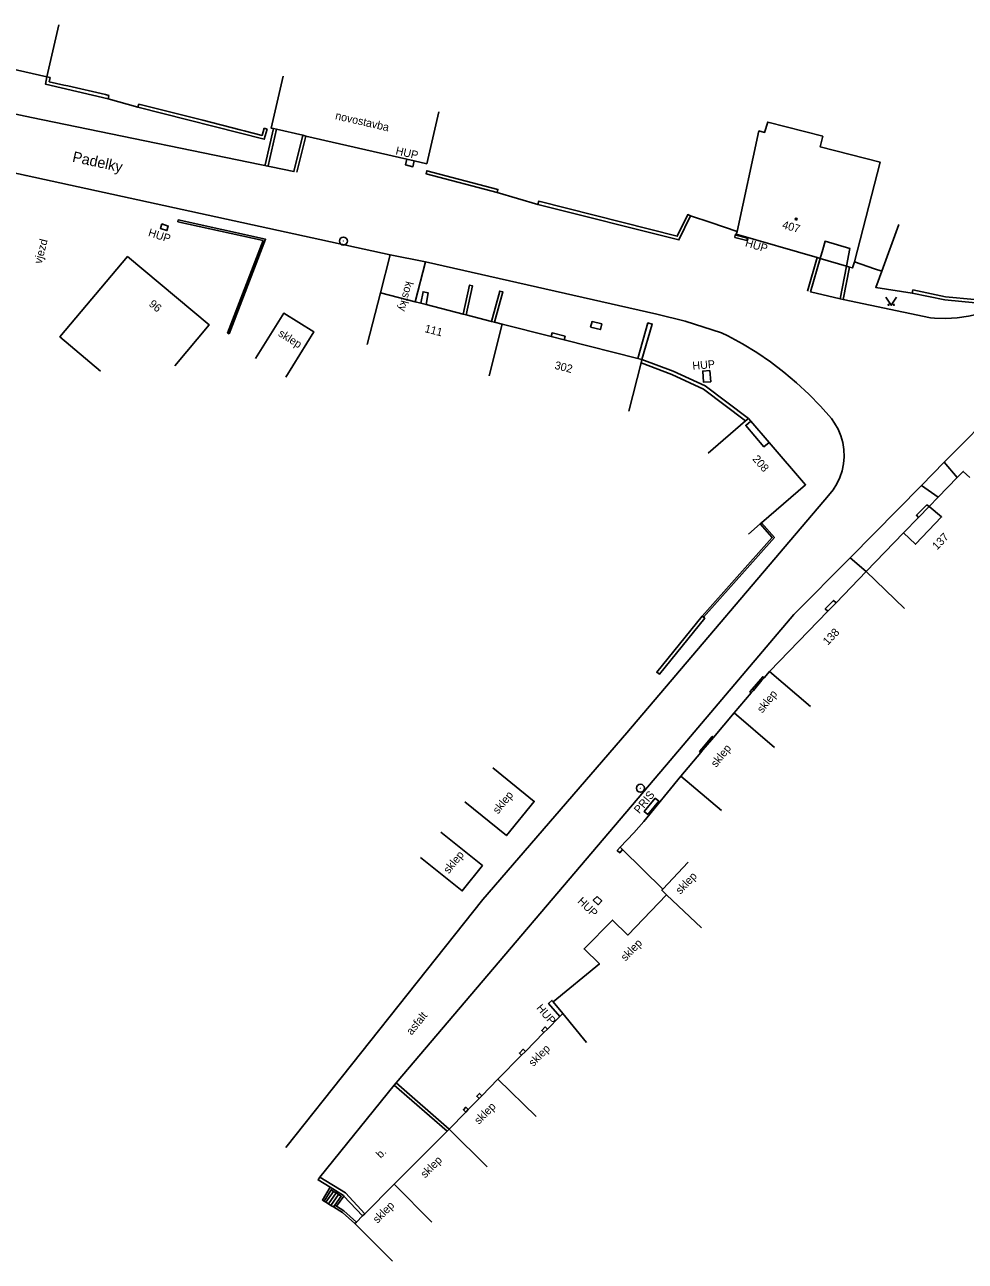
# Model space of a CAD drawing. Extents: x -582162 to -561283, y -1187583 to -1183539.
# Drawn here: x -578498.1 to -578409.9, y -1186191.6 to -1186075.7 of the extents above; entities that cross this region are included whole.
import ezdxf

# ---------------------------------------------------------------- set-up
doc = ezdxf.new("R2010")
doc.units = 0
for name, color, linetype in [('Vrstva 1', 7, 'Continuous'), ('Vrstva 10', 7, 'Continuous'), ('Vrstva 13', 7, 'Continuous'), ('Vrstva 14', 7, 'Continuous'), ('Vrstva 3', 7, 'Continuous'), ('Vrstva 4', 7, 'Continuous'), ('Vrstva 5', 7, 'Continuous'), ('Vrstva 6', 7, 'Continuous'), ('Vrstva 8', 7, 'Continuous'), ('Vrstva 9', 7, 'Continuous')]:
    doc.layers.add(name, color=color, linetype=linetype)

# ---------------------------------------------------------------- blocks, each defined once
blk = doc.blocks.new('1.079')
at = {"layer": 'Vrstva 1'}
for radius in [0.75, 0.001]:
    blk.add_circle((0, -0.001), radius, dxfattribs=at)
blk = doc.blocks.new('3.140')
at = {"layer": 'Vrstva 1'}
blk.add_lwpolyline([(-1, 1.5), (0, 0), (1, 1.5)], dxfattribs=at)
for centre in [(-0.5, 0.1), (0.5, 0.1)]:
    blk.add_circle(centre, 0.1, dxfattribs=at)
blk = doc.blocks.new('4.020')
at = {"layer": 'Vrstva 1'}
blk.add_circle((0, 0), 0.175, dxfattribs=at)

msp = doc.modelspace()

# ---------------------------------------------------------------- linework, layer by layer
at = {"layer": 'Vrstva 10'}
for points in [[(-578541.51, -1186080.31), (-578516.39, -1186085.8), (-578512.3, -1186086.7), (-578497.93, -1186089.84), (-578463.8, -1186097.27)], [(-578508.76, -1186082), (-578497.43, -1186084.39), (-578472.83, -1186089.46), (-578472, -1186086.06)], [(-578490.22, -1186082.63), (-578487.44, -1186083.43)], [(-578487.44, -1186083.43), (-578487.36, -1186083.14)], [(-578461.54, -1186088.46), (-578461.67, -1186089.01), (-578462.37, -1186088.83), (-578462.25, -1186088.3)], [(-578453.78, -1186091.42), (-578449.95, -1186092.54)], [(-578395.15, -1186092.18), (-578396.35, -1186093.62), (-578397.61, -1186095.01), (-578398.92, -1186096.35), (-578400.29, -1186097.63), (-578401.72, -1186098.85), (-578403.19, -1186100.01), (-578404.72, -1186101.1), (-578405.57, -1186101.67), (-578406.54, -1186102.12), (-578407.53, -1186102.49), (-578408.55, -1186102.79), (-578409.6, -1186103.01), (-578410.65, -1186103.16), (-578411.71, -1186103.22), (-578412.78, -1186103.2), (-578413.14, -1186103.18), (-578421.34, -1186101.44)], [(-578485.21, -1186094.37), (-578485.34, -1186094.79), (-578484.73, -1186094.99), (-578484.6, -1186094.57), (-578485.21, -1186094.37)], [(-578483.67, -1186093.99), (-578483.71, -1186094.16)], [(-578431.51, -1186095.63), (-578430.38, -1186095.93), (-578430.31, -1186095.69), (-578431.45, -1186095.39), (-578431.51, -1186095.63)], [(-578423.5, -1186097.61), (-578423.26, -1186096.78), (-578423.04, -1186095.99), (-578420.73, -1186096.67), (-578421.04, -1186098.33)], [(-578464.71, -1186100.83), (-578463.8, -1186097.27)], [(-578463.8, -1186097.27), (-578460.48, -1186097.92)], [(-578461.46, -1186101.66), (-578460.48, -1186097.92)], [(-578460.48, -1186097.92), (-578438.8, -1186102.82)], [(-578417.72, -1186098.79), (-578418.29, -1186100.32), (-578414.87, -1186100.86)], [(-578460.93, -1186101.8), (-578460.72, -1186100.73), (-578460.23, -1186100.83), (-578460.44, -1186101.93)], [(-578421.34, -1186101.44), (-578421.63, -1186101.38)], [(-578445.01, -1186104.05), (-578444.1, -1186104.27), (-578443.97, -1186103.74), (-578444.88, -1186103.52), (-578445.01, -1186104.05)], [(-578479.06, -1186104.62), (-578478.9, -1186104.68)], [(-578473.57, -1186180.93), (-578455.11, -1186157.69), (-578441.63, -1186142.08), (-578422.71, -1186119.81), (-578422.29, -1186119.3), (-578421.93, -1186118.73), (-578421.65, -1186118.13), (-578421.44, -1186117.5), (-578421.3, -1186116.85), (-578421.25, -1186116.19), (-578421.27, -1186115.52), (-578421.37, -1186114.87), (-578421.56, -1186114.23), (-578421.81, -1186113.61), (-578422.14, -1186113.03), (-578422.44, -1186112.62), (-578423.47, -1186111.44), (-578424.56, -1186110.32), (-578425.7, -1186109.25), (-578426.9, -1186108.25), (-578428.15, -1186107.3), (-578429.44, -1186106.42), (-578430.78, -1186105.61), (-578432.16, -1186104.87), (-578432.74, -1186104.58)], [(-578448.71, -1186104.92), (-578448.63, -1186104.59), (-578447.41, -1186104.9), (-578447.5, -1186105.23)], [(-578410.31, -1186115.13), (-578401.19, -1186105.9), (-578400.76, -1186105.5), (-578400.28, -1186105.16), (-578399.75, -1186104.89), (-578399.2, -1186104.69), (-578398.62, -1186104.57), (-578398.03, -1186104.53), (-578397.44, -1186104.57), (-578396.86, -1186104.68), (-578396.31, -1186104.88), (-578395.74, -1186105.17), (-578393.43, -1186106.8)], [(-578433.76, -1186109.16), (-578433.85, -1186108.11), (-578434.51, -1186108.17), (-578434.42, -1186109.21), (-578433.76, -1186109.16)], [(-578430, -1186112.86), (-578430.47, -1186113.26), (-578428.77, -1186115.26), (-578428.28, -1186114.85)], [(-578411.87, -1186116.71), (-578410.31, -1186115.13)], [(-578411.87, -1186116.71), (-578413.99, -1186118.88)], [(-578410.65, -1186118.15), (-578411.87, -1186116.71)], [(-578413.99, -1186118.88), (-578420.69, -1186125.66)], [(-578412.44, -1186119.99), (-578413.99, -1186118.88)], [(-578415.67, -1186123.33), (-578414.57, -1186124.4), (-578412.11, -1186121.84), (-578413.29, -1186120.87)], [(-578413.29, -1186120.87), (-578413.5, -1186120.7), (-578414.48, -1186121.68), (-578414.27, -1186121.89)], [(-578420.69, -1186125.66), (-578425.96, -1186130.98), (-578437.91, -1186145.06), (-578463.25, -1186174.86)], [(-578419.19, -1186126.96), (-578420.69, -1186125.66)], [(-578422.01, -1186129.88), (-578422.24, -1186129.66), (-578423.02, -1186130.45), (-578422.79, -1186130.68)], [(-578428.75, -1186136.91), (-578428.88, -1186136.81), (-578429.07, -1186137.04)], [(-578429.07, -1186137.04), (-578429.88, -1186137.99)], [(-578428.95, -1186137.14), (-578429.07, -1186137.04)], [(-578429.88, -1186137.99), (-578430.08, -1186138.22), (-578429.96, -1186138.32)], [(-578429.76, -1186138.09), (-578429.88, -1186137.99)], [(-578433.8, -1186142.64), (-578433.61, -1186142.41), (-578433.5, -1186142.5)], [(-578434.69, -1186143.9), (-578434.8, -1186143.81), (-578434.6, -1186143.58)], [(-578434.6, -1186143.58), (-578433.8, -1186142.64)], [(-578434.49, -1186143.67), (-578434.6, -1186143.58)], [(-578433.69, -1186142.73), (-578433.8, -1186142.64)], [(-578438.96, -1186148.2), (-578439.99, -1186149.45), (-578439.66, -1186149.72), (-578438.63, -1186148.47), (-578438.96, -1186148.2)], [(-578440.95, -1186151.45), (-578440.04, -1186150.37)], [(-578442.23, -1186152.8), (-578442.51, -1186153.1), (-578442.29, -1186153.31), (-578442.02, -1186153.01)], [(-578444.41, -1186157.4), (-578443.97, -1186157.82), (-578444.32, -1186158.18), (-578444.76, -1186157.75), (-578444.41, -1186157.4)], [(-578448.52, -1186167.27), (-578448.64, -1186167.15), (-578448.95, -1186167.45), (-578447.91, -1186168.66)], [(-578449.07, -1186169.84), (-578449.26, -1186169.64), (-578449.6, -1186169.97), (-578449.4, -1186170.17)], [(-578451.13, -1186171.93), (-578451.34, -1186171.73), (-578451.69, -1186172.09), (-578451.48, -1186172.29)], [(-578463.25, -1186174.86), (-578463.44, -1186175.1)], [(-578458.26, -1186179.21), (-578463.25, -1186174.86)], [(-578463.44, -1186175.1), (-578470.4, -1186183.71)], [(-578458.47, -1186179.42), (-578463.44, -1186175.1)], [(-578455.22, -1186176.08), (-578455.44, -1186175.87), (-578455.68, -1186176.13), (-578455.47, -1186176.33)], [(-578456.5, -1186177.39), (-578456.72, -1186177.17), (-578456.93, -1186177.4), (-578456.71, -1186177.61)], [(-578469.43, -1186184.67), (-578470.56, -1186183.97), (-578470.4, -1186183.71)], [(-578466.18, -1186187.14), (-578468, -1186185.2), (-578470.4, -1186183.71)], [(-578469.99, -1186185.97), (-578470.16, -1186185.87), (-578469.43, -1186184.67)], [(-578469.1, -1186185.05), (-578469.33, -1186184.9), (-578469.99, -1186185.97)], [(-578469.83, -1186186.07), (-578469.1, -1186185.05)], [(-578469.59, -1186186.22), (-578468.86, -1186185.2)], [(-578468.14, -1186185.49), (-578468.19, -1186185.44), (-578469.43, -1186184.67)], [(-578469.35, -1186186.36), (-578468.63, -1186185.35)], [(-578468.86, -1186185.2), (-578469.1, -1186185.05)], [(-578468.99, -1186186.34), (-578468.39, -1186185.5), (-578468.63, -1186185.35)], [(-578468.63, -1186185.35), (-578468.86, -1186185.2)], [(-578468.82, -1186186.45), (-578468.14, -1186185.49)], [(-578466.39, -1186187.35), (-578468.14, -1186185.49)], [(-578469.83, -1186186.07), (-578469.99, -1186185.97)], [(-578469.59, -1186186.22), (-578469.83, -1186186.07)], [(-578469.35, -1186186.36), (-578469.59, -1186186.22)], [(-578469.11, -1186186.51), (-578469.35, -1186186.36)], [(-578469.11, -1186186.51), (-578468.99, -1186186.34)], [(-578467.11, -1186188.07), (-578468.26, -1186187.04), (-578469.11, -1186186.51)], [(-578468.82, -1186186.45), (-578468.99, -1186186.34)], [(-578466.97, -1186187.93), (-578468.14, -1186186.88), (-578468.82, -1186186.45)]]:
    msp.add_lwpolyline(points, dxfattribs=at)
at = {"layer": 'Vrstva 4'}
for points in [[(-578495.97, -1186080.57), (-578494.87, -1186075.7)], [(-578507.98, -1186077.86), (-578495.97, -1186080.57)], [(-578473.84, -1186080.51), (-578474.96, -1186085.38), (-578474.74, -1186085.43)], [(-578461.54, -1186088.46), (-578460.37, -1186088.73), (-578459.25, -1186083.86)], [(-578474.74, -1186085.43), (-578474.45, -1186085.5)], [(-578474.45, -1186085.5), (-578472, -1186086.06)], [(-578472, -1186086.06), (-578471.71, -1186086.13)], [(-578471.71, -1186086.13), (-578462.25, -1186088.3)], [(-578462.25, -1186088.3), (-578461.54, -1186088.46)], [(-578423.79, -1186097.53), (-578431.36, -1186095.32), (-578431.29, -1186095.08)], [(-578490.95, -1186108.18), (-578494.76, -1186104.95), (-578488.41, -1186097.43), (-578480.76, -1186103.84), (-578483.98, -1186107.67)], [(-578423.5, -1186097.61), (-578423.79, -1186097.53)], [(-578421.04, -1186098.33), (-578423.5, -1186097.61)], [(-578420.75, -1186098.41), (-578421.04, -1186098.33)], [(-578420.28, -1186097.93), (-578420.45, -1186098.5), (-578420.75, -1186098.41)], [(-578464.71, -1186100.83), (-578465.95, -1186105.68)], [(-578461.46, -1186101.66), (-578464.71, -1186100.83)], [(-578460.93, -1186101.8), (-578461.46, -1186101.66)], [(-578460.44, -1186101.93), (-578460.93, -1186101.8)], [(-578456.97, -1186102.82), (-578460.44, -1186101.93)], [(-578476.42, -1186106.98), (-578473.78, -1186102.74), (-578470.95, -1186104.5), (-578473.59, -1186108.74)], [(-578456.68, -1186102.89), (-578456.97, -1186102.82)], [(-578454.3, -1186103.51), (-578456.68, -1186102.89)], [(-578454.52, -1186108.61), (-578453.3, -1186103.76)], [(-578454.01, -1186103.58), (-578454.3, -1186103.51)], [(-578453.3, -1186103.76), (-578454.01, -1186103.58)], [(-578448.71, -1186104.92), (-578453.3, -1186103.76)], [(-578447.5, -1186105.23), (-578448.71, -1186104.92)], [(-578440.6, -1186106.97), (-578447.5, -1186105.23)], [(-578441.43, -1186111.92), (-578440.28, -1186107.4)], [(-578440.2, -1186107.07), (-578440.6, -1186106.97)], [(-578440.28, -1186107.4), (-578440.2, -1186107.07)], [(-578430.48, -1186112.83), (-578434.01, -1186115.87)], [(-578430.22, -1186112.6), (-578430.48, -1186112.83)], [(-578430, -1186112.86), (-578430.22, -1186112.6)], [(-578428.28, -1186114.85), (-578430, -1186112.86)], [(-578429.01, -1186122.4), (-578424.86, -1186118.82), (-578428.28, -1186114.85)], [(-578410.65, -1186118.15), (-578412.44, -1186119.99)], [(-578409.48, -1186118.14), (-578410.08, -1186117.56), (-578410.65, -1186118.15)], [(-578412.44, -1186119.99), (-578413.29, -1186120.87)], [(-578413.29, -1186120.87), (-578414.27, -1186121.89)], [(-578430.22, -1186123.44), (-578429.12, -1186122.49)], [(-578429.12, -1186122.49), (-578429.01, -1186122.4)], [(-578414.27, -1186121.89), (-578415.67, -1186123.33)], [(-578415.67, -1186123.33), (-578419.19, -1186126.96)], [(-578419.19, -1186126.96), (-578422.01, -1186129.88)], [(-578415.59, -1186130.43), (-578419.19, -1186126.96)], [(-578422.79, -1186130.68), (-578428.25, -1186136.33)], [(-578422.01, -1186129.88), (-578422.79, -1186130.68)], [(-578428.25, -1186136.33), (-578428.75, -1186136.91)], [(-578424.39, -1186139.6), (-578428.25, -1186136.33)], [(-578428.95, -1186137.14), (-578429.76, -1186138.09)], [(-578428.75, -1186136.91), (-578428.95, -1186137.14)], [(-578429.96, -1186138.32), (-578431.57, -1186140.21)], [(-578429.76, -1186138.09), (-578429.96, -1186138.32)], [(-578431.57, -1186140.21), (-578433.5, -1186142.5)], [(-578427.77, -1186143.46), (-578431.57, -1186140.21)], [(-578433.5, -1186142.5), (-578433.69, -1186142.73)], [(-578434.49, -1186143.67), (-578434.69, -1186143.9)], [(-578433.69, -1186142.73), (-578434.49, -1186143.67)], [(-578434.69, -1186143.9), (-578436.57, -1186146.13)], [(-578454.18, -1186145.34), (-578450.3, -1186148.5), (-578452.91, -1186151.7), (-578456.79, -1186148.55)], [(-578436.57, -1186146.13), (-578432.75, -1186149.36)], [(-578459.06, -1186151.38), (-578455.15, -1186154.51), (-578457.05, -1186156.88), (-578460.95, -1186153.75)], [(-578435.86, -1186154.19), (-578438.25, -1186156.71)], [(-578437.89, -1186157.25), (-578441.53, -1186161.02), (-578442.96, -1186159.62), (-578445.62, -1186162.33), (-578444.19, -1186163.73), (-578448.52, -1186167.27)], [(-578438.25, -1186156.71), (-578438.35, -1186156.81), (-578437.89, -1186157.25)], [(-578437.89, -1186157.25), (-578434.63, -1186160.36)], [(-578448.52, -1186167.27), (-578447.62, -1186168.37)], [(-578447.91, -1186168.66), (-578449.07, -1186169.84)], [(-578447.62, -1186168.37), (-578447.91, -1186168.66)], [(-578447.62, -1186168.37), (-578445.41, -1186171.08)], [(-578449.4, -1186170.17), (-578451.13, -1186171.93)], [(-578449.07, -1186169.84), (-578449.4, -1186170.17)], [(-578451.48, -1186172.29), (-578453.71, -1186174.54)], [(-578451.13, -1186171.93), (-578451.48, -1186172.29)], [(-578453.71, -1186174.54), (-578455.22, -1186176.08)], [(-578450.13, -1186178.03), (-578453.71, -1186174.54)], [(-578455.22, -1186176.08), (-578455.47, -1186176.33)], [(-578456.5, -1186177.39), (-578456.71, -1186177.61)], [(-578455.47, -1186176.33), (-578456.5, -1186177.39)], [(-578456.71, -1186177.61), (-578458.26, -1186179.21)], [(-578458.47, -1186179.42), (-578463.43, -1186184.38)], [(-578458.26, -1186179.21), (-578458.47, -1186179.42)], [(-578454.72, -1186182.75), (-578458.26, -1186179.21)], [(-578463.43, -1186184.38), (-578466.18, -1186187.14)], [(-578459.9, -1186187.92), (-578463.43, -1186184.38)], [(-578466.39, -1186187.35), (-578466.97, -1186187.93)], [(-578466.18, -1186187.14), (-578466.39, -1186187.35)], [(-578466.97, -1186187.93), (-578467.11, -1186188.07)], [(-578467.11, -1186188.07), (-578463.57, -1186191.6)]]:
    msp.add_lwpolyline(points, dxfattribs=at)
at = {"layer": 'Vrstva 5'}
msp.add_lwpolyline([(-578431.29, -1186095.08), (-578429.23, -1186085.65), (-578428.7, -1186085.79), (-578428.41, -1186084.82), (-578423.26, -1186086.16), (-578423.5, -1186087.13), (-578417.88, -1186088.58), (-578420.28, -1186097.93)], dxfattribs=at)
at = {"layer": 'Vrstva 9'}
for points in [[(-578495.97, -1186080.57), (-578496.12, -1186081.27), (-578490.22, -1186082.63)], [(-578495.97, -1186080.57), (-578495.68, -1186080.65)], [(-578495.68, -1186080.65), (-578495.76, -1186081.04), (-578494.4, -1186081.35), (-578494.01, -1186081.44), (-578490.5, -1186082.25), (-578490.16, -1186082.33)], [(-578490.16, -1186082.33), (-578490.22, -1186082.63)], [(-578487.44, -1186083.43), (-578475.6, -1186086.43), (-578475.33, -1186085.49)], [(-578487.36, -1186083.14), (-578485.62, -1186083.58)], [(-578485.62, -1186083.58), (-578485.23, -1186083.68)], [(-578485.23, -1186083.68), (-578481.74, -1186084.56)], [(-578481.74, -1186084.56), (-578481.35, -1186084.66)], [(-578481.35, -1186084.66), (-578477.86, -1186085.54)], [(-578477.86, -1186085.54), (-578477.48, -1186085.64)], [(-578477.48, -1186085.64), (-578475.81, -1186086.07), (-578475.62, -1186085.41)], [(-578475.62, -1186085.41), (-578475.33, -1186085.49)], [(-578474.74, -1186085.43), (-578475.52, -1186088.84)], [(-578474.45, -1186085.5), (-578475.23, -1186088.91)], [(-578472.54, -1186089.53), (-578471.71, -1186086.13)], [(-578453.78, -1186091.42), (-578453.7, -1186091.13), (-578460.37, -1186089.38), (-578460.44, -1186089.67), (-578453.78, -1186091.42)], [(-578414.87, -1186100.86), (-578414.81, -1186100.56), (-578411.76, -1186101.2), (-578409.02, -1186101.46), (-578401.68, -1186096.09), (-578398.06, -1186090.76)], [(-578414.87, -1186100.86), (-578411.8, -1186101.5), (-578408.93, -1186101.77), (-578401.46, -1186096.31), (-578397.78, -1186090.88)], [(-578449.95, -1186092.54), (-578449.87, -1186092.25), (-578436.9, -1186095.52), (-578435.91, -1186093.49), (-578435.64, -1186093.62)], [(-578435.64, -1186093.62), (-578436.74, -1186095.87), (-578449.95, -1186092.54)], [(-578435.64, -1186093.62), (-578433.75, -1186094.25)], [(-578483.71, -1186094.16), (-578475.71, -1186095.93), (-578479.06, -1186104.62)], [(-578483.67, -1186093.99), (-578475.48, -1186095.81), (-578478.9, -1186104.68)], [(-578433.75, -1186094.25), (-578431.29, -1186095.08)], [(-578417.72, -1186098.79), (-578416.13, -1186094.42)], [(-578424.67, -1186100.67), (-578423.79, -1186097.53)], [(-578421.63, -1186101.38), (-578424.39, -1186100.75), (-578423.5, -1186097.61)], [(-578421.04, -1186098.33), (-578421.63, -1186101.38)], [(-578421.34, -1186101.44), (-578420.75, -1186098.41)], [(-578420.28, -1186097.93), (-578418.39, -1186098.57)], [(-578418.39, -1186098.57), (-578417.72, -1186098.79)], [(-578456.97, -1186102.82), (-578456.36, -1186100.11), (-578456.07, -1186100.18), (-578456.68, -1186102.89)], [(-578454.01, -1186103.58), (-578453.24, -1186100.74), (-578453.53, -1186100.66), (-578454.3, -1186103.51)], [(-578432.74, -1186104.58), (-578436.15, -1186103.48), (-578438.8, -1186102.82)], [(-578440.2, -1186107.07), (-578439.24, -1186103.76), (-578439.64, -1186103.65), (-578440.6, -1186106.97)], [(-578430.48, -1186112.83), (-578434.44, -1186109.85), (-578437.41, -1186108.48), (-578440.28, -1186107.4)], [(-578430.22, -1186112.6), (-578434.27, -1186109.56), (-578437.27, -1186108.16), (-578440.2, -1186107.07)], [(-578434.55, -1186131.14), (-578427.98, -1186123.76), (-578429.12, -1186122.49)], [(-578434.44, -1186131.23), (-578427.78, -1186123.76), (-578429.01, -1186122.4)], [(-578434.55, -1186131.14), (-578438.81, -1186136.39), (-578438.57, -1186136.58), (-578434.32, -1186131.33), (-578434.44, -1186131.23)], [(-578434.44, -1186131.23), (-578434.55, -1186131.14)], [(-578436.57, -1186146.13), (-578440.04, -1186150.37)], [(-578440.95, -1186151.45), (-578442.23, -1186152.8)], [(-578442.23, -1186152.8), (-578442.02, -1186153.01)], [(-578442.02, -1186153.01), (-578438.25, -1186156.71)]]:
    msp.add_lwpolyline(points, dxfattribs=at)

# ---------------------------------------------------------------- block references
at = {"layer": 'Vrstva 1', "xscale": 0.5, "yscale": 0.5}
for p in [(-578468.19, -1186095.98), (-578440.34, -1186147.26)]:
    msp.add_blockref('1.079', p, dxfattribs=at)
at = {"layer": 'Vrstva 3', "xscale": 0.5, "yscale": 0.5}
msp.add_blockref('3.140', (-578416.83, -1186102), dxfattribs=at)
at = {"layer": 'Vrstva 8', "xscale": 0.5, "yscale": 0.5}
msp.add_blockref('4.020', (-578425.74, -1186093.91), dxfattribs=at)

# ---------------------------------------------------------------- texts
at = {"layer": 'Vrstva 13'}
msp.add_text('Padelky', height=1, rotation=347.724, dxfattribs=at).set_placement((-578493.65, -1186088.53))
at = {"layer": 'Vrstva 14'}
for s, rotation, p in [('novostavba', 347.062, (-578469, -1186084.55)), ('HUP', 347.062, (-578463.34, -1186087.84)), ('HUP', 342.358, (-578486.54, -1186095.49)), ('vjezd', 75.537, (-578496.48, -1186098.16)), ('HUP', 343.739, (-578430.58, -1186096.46)), ('kostky', 255.628, (-578462.32, -1186099.7)), ('sklep', 328.095, (-578474.36, -1186104.82)), ('HUP', 4.951, (-578435.44, -1186108.05)), ('sklep', 51.604, (-578428.92, -1186140.27)), ('sklep', 51.604, (-578433.24, -1186145.36)), ('sklep', 50.853, (-578453.69, -1186149.73)), ('PRIS', 50.574, (-578440.45, -1186149.7)), ('sklep', 50.853, (-578458.31, -1186155.33)), ('sklep', 46.369, (-578436.6, -1186157.25)), ('HUP', 315.665, (-578446.3, -1186157.92)), ('sklep', 46.202, (-578441.74, -1186163.52)), ('HUP', 310.652, (-578450.15, -1186167.89)), ('asfalt', 50.853, (-578461.79, -1186170.46)), ('sklep', 45.416, (-578450.39, -1186173.4)), ('sklep', 45.416, (-578455.48, -1186178.82)), ('b.', 45.416, (-578464.68, -1186182)), ('sklep', 45.416, (-578460.52, -1186183.85)), ('sklep', 45.416, (-578464.99, -1186188.09))]:
    msp.add_text(s, height=0.75, rotation=rotation, dxfattribs=at).set_placement(p)
at = {"layer": 'Vrstva 6'}
for s, rotation, p in [('407', 343.739, (-578427.11, -1186094.76)), ('96', 320.044, (-578486.48, -1186101.98)), ('111', 345.591, (-578460.62, -1186104.5)), ('302', 345.828, (-578448.44, -1186107.94)), ('208', 310.791, (-578429.89, -1186116.43)), ('137', 45.889, (-578412.54, -1186124.98)), ('138', 45.951, (-578422.79, -1186133.91))]:
    msp.add_text(s, height=0.75, rotation=rotation, dxfattribs=at).set_placement(p)

doc.saveas('drawing.dxf')
